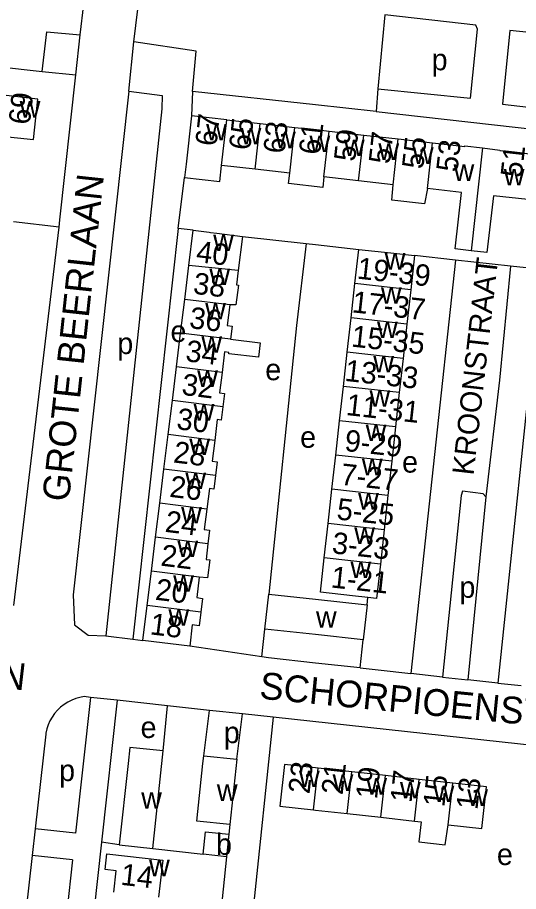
# Model space of a CAD drawing. Extents: x 161936 to 163647, y 386450 to 388633.
# Drawn here: x 162544.4 to 162637.9, y 387076.1 to 387239.1 of the extents above; entities that cross this region are included whole.
import ezdxf

# ---------------------------------------------------------------- set-up
doc = ezdxf.new("R2010")
doc.units = 0
for name, color, linetype in [('BLT_Basislijn', 7, 'Continuous'), ('BLT_Bebouwing', 7, 'Continuous'), ('BLT_Centroide', 7, 'Continuous'), ('BLT_Huisnummer', 7, 'Continuous'), ('BLT_Huisnummer_ tussenligend', 7, 'Continuous'), ('BLT_Huisnummer_reeks', 7, 'Continuous'), ('BLT_Onderverdeling_panden', 7, 'Continuous'), ('BLT_Straatnaam', 7, 'Continuous'), ('BLT_Straatnaam_verkleind', 7, 'Continuous')]:
    doc.layers.add(name, color=color, linetype=linetype)

msp = doc.modelspace()

# ---------------------------------------------------------------- linework, layer by layer
at = {"layer": 'BLT_Basislijn'}
for p, q in [((162556.15, 387235.87), (162556.82, 387241.6)), ((162566.15, 387234.59), (162566.86, 387240.69)), ((162612.91, 387239.62), (162611.62, 387225.81)), ((162555.33, 387228.41), (162556.15, 387235.87)), ((162565.17, 387225.37), (162566.15, 387234.59)), ((162519.01, 387232.51), (162549.04, 387229.05)), ((162549.04, 387229.05), (162555.33, 387228.41)), ((162611.62, 387225.81), (162611.3, 387221.59)), ((162577.05, 387225.36), (162576.88, 387220.82)), ((162611.3, 387221.59), (162660.29, 387216.08)), ((162574.38, 387199.8), (162575.55, 387209.28)), ((162552.2, 387200.03), (162543.66, 387201.05)), ((162543.74, 387129.5), (162552.2, 387200.03)), ((162586.38, 387198.32), (162598.26, 387197)), ((162626.1, 387193.9), (162618.46, 387194.74)), ((162626.1, 387193.9), (162617.8, 387116.77)), ((162636.35, 387192.77), (162626.1, 387193.9)), ((162642.03, 387192.14), (162633.98, 387115.02)), ((162642.03, 387192.14), (162636.35, 387192.77)), ((162631.79, 387149.76), (162628.39, 387115.63)), ((162609.62, 387129.59), (162609.76, 387130.99)), ((162589.98, 387119.9), (162590.57, 387125.09)), ((162560.9, 387123.8), (162565.95, 387123.18)), ((162565.95, 387123.18), (162567.82, 387122.95)), ((162608.35, 387117.83), (162608.9, 387123.07)), ((162589.98, 387119.9), (162576.54, 387121.88)), ((162623.69, 387116.13), (162617.8, 387116.77)), ((162623.69, 387116.13), (162628.39, 387115.63)), ((162633.98, 387115.02), (162628.39, 387115.63)), ((162633.98, 387115.02), (162638.37, 387114.57)), ((162558.03, 387112.35), (162555.26, 387087)), ((162558.03, 387112.35), (162556.89, 387112.48)), ((162563, 387111.81), (162558.03, 387112.35)), ((162563, 387111.81), (162560.11, 387085.33)), ((162572.42, 387110.78), (162563, 387111.81)), ((162571.6, 387102.35), (162572.42, 387110.78)), ((162580.24, 387109.93), (162572.42, 387110.78)), ((162579.18, 387101.46), (162580.24, 387109.93)), ((162586.42, 387109.25), (162580.24, 387109.93)), ((162585.34, 387100.8), (162586.42, 387109.25)), ((162592.12, 387108.63), (162586.42, 387109.25)), ((162592.12, 387108.63), (162588.15, 387070.63)), ((162677.85, 387099.27), (162592.12, 387108.63)), ((162549.69, 387105.51), (162547.72, 387087.84)), ((162547.72, 387087.84), (162547.17, 387082.87)), ((162555.26, 387087), (162547.72, 387087.84)), ((162584.04, 387088.61), (162583.83, 387086.82)), ((162560.11, 387085.33), (162554.34, 387032.67)), ((162563.4, 387084.85), (162560.11, 387085.33)), ((162569.64, 387084.18), (162579.06, 387083.09)), ((162547.17, 387082.87), (162545.43, 387067.28)), ((162554.72, 387082.03), (162547.17, 387082.87)), ((162583.38, 387082.62), (162577.98, 387030.03)), ((162554.72, 387082.03), (162553.01, 387066.44))]:
    msp.add_line(p, q, dxfattribs=at)
for points in [[(162611.62, 387225.81), (162628.89, 387224.11), (162630.21, 387236.95), (162629.93, 387237.71), (162612.91, 387239.62)], [(162549.04, 387229.05), (162549.92, 387236.44), (162556.15, 387235.87)], [(162662.18, 387234.04), (162636.24, 387236.71), (162634.86, 387222.99), (162660.69, 387219.97)], [(162577.05, 387225.36), (162577.78, 387232.84), (162566.15, 387234.59)], [(162552.2, 387200.03), (162552.34, 387201.37), (162555.33, 387228.41)], [(162565.17, 387225.37), (162554.8, 387131.44), (162555.08, 387125.86), (162557.61, 387123.97), (162560.9, 387123.8)], [(162565.17, 387225.37), (162571.38, 387224.58), (162571.33, 387222.07), (162560.9, 387123.8)], [(162611.3, 387221.59), (162600, 387222.83), (162577.05, 387225.36)], [(162574.38, 387199.8), (162565.95, 387123.18)], [(162577.21, 387199.45), (162574.38, 387199.8)], [(162598.26, 387197), (162596.43, 387181.68), (162591.29, 387131.61)], [(162598.26, 387197), (162600, 387196.8), (162608.08, 387195.89)], [(162636.35, 387192.77), (162634.31, 387171.49), (162631.79, 387149.76)], [(162631.79, 387149.76), (162631.26, 387150.28), (162627.42, 387150.8), (162627.14, 387150), (162623.69, 387116.13)], [(162608.35, 387117.83), (162600, 387118.75), (162591.26, 387119.71), (162589.98, 387119.9)], [(162608.35, 387117.83), (162611.68, 387117.47), (162617.8, 387116.77)], [(162556.89, 387112.48), (162556.08, 387112.34), (162555.3, 387112.12), (162554.54, 387111.83), (162553.81, 387111.46), (162553.12, 387111.03), (162552.48, 387110.53), (162551.89, 387109.96), (162551.35, 387109.35), (162550.88, 387108.68), (162550.48, 387107.97), (162550.15, 387107.23), (162549.89, 387106.45), (162549.71, 387105.66), (162549.69, 387105.51)]]:
    msp.add_lwpolyline(points, dxfattribs=at)
at = {"layer": 'BLT_Bebouwing'}
for p, q in [((162583.44, 387220.08), (162576.88, 387220.82)), ((162583.44, 387220.08), (162589.71, 387219.38)), ((162589.71, 387219.38), (162596.14, 387218.65)), ((162602.57, 387217.93), (162608.99, 387217.2)), ((162608.99, 387217.2), (162615.42, 387216.48)), ((162615.42, 387216.48), (162621.84, 387215.75)), ((162588.77, 387210.84), (162582.48, 387211.55)), ((162595.19, 387210.11), (162588.77, 387210.84)), ((162608.05, 387208.67), (162601.56, 387209.4)), ((162614.47, 387207.94), (162608.05, 387208.67)), ((162627.2, 387206.5), (162620.9, 387207.22)), ((162639.58, 387205.21), (162633.18, 387205.9)), ((162576.4, 387192.89), (162577.21, 387199.45)), ((162607.36, 387189.51), (162608.08, 387195.89)), ((162618.46, 387194.74), (162617.75, 387188.36)), ((162575.62, 387186.57), (162576.4, 387192.89)), ((162606.65, 387183.11), (162607.36, 387189.51)), ((162617.75, 387188.36), (162617.05, 387181.97)), ((162574.85, 387180.28), (162575.62, 387186.57)), ((162605.93, 387176.72), (162606.65, 387183.11)), ((162617.05, 387181.97), (162616.34, 387175.57)), ((162574.08, 387173.99), (162574.85, 387180.28)), ((162605.22, 387170.33), (162605.93, 387176.72)), ((162616.34, 387175.57), (162615.63, 387169.18)), ((162573.31, 387167.68), (162574.08, 387173.99)), ((162604.5, 387163.93), (162605.22, 387170.33)), ((162615.63, 387169.18), (162614.93, 387162.78)), ((162572.53, 387161.34), (162573.31, 387167.68)), ((162603.79, 387157.54), (162604.5, 387163.93)), ((162614.93, 387162.78), (162614.22, 387156.39)), ((162571.74, 387154.92), (162572.53, 387161.34)), ((162603.07, 387151.15), (162603.79, 387157.54)), ((162614.22, 387156.39), (162613.52, 387149.99)), ((162570.96, 387148.55), (162571.74, 387154.92)), ((162602.36, 387144.75), (162603.07, 387151.15)), ((162613.52, 387149.99), (162612.81, 387143.6)), ((162570.18, 387142.21), (162570.96, 387148.55)), ((162601.64, 387138.36), (162602.36, 387144.75)), ((162612.81, 387143.6), (162612.11, 387137.21)), ((162569.4, 387135.88), (162570.18, 387142.21)), ((162568.62, 387129.48), (162569.4, 387135.88)), ((162590.57, 387125.09), (162591.29, 387131.61)), ((162567.82, 387122.95), (162568.62, 387129.48)), ((162609.62, 387129.59), (162608.9, 387123.07)), ((162576.54, 387121.88), (162567.82, 387122.95)), ((162579.17, 387101.46), (162579.18, 387101.46)), ((162579.18, 387101.46), (162585.34, 387100.8)), ((162606.77, 387098.44), (162600.49, 387099.14)), ((162613.04, 387097.75), (162606.77, 387098.44)), ((162619.32, 387097.05), (162613.04, 387097.75)), ((162625.59, 387096.35), (162619.32, 387097.05)), ((162605.9, 387090.67), (162612.18, 387089.98)), ((162612.18, 387089.98), (162618.45, 387089.28)), ((162583.83, 387086.82), (162583.38, 387082.62)), ((162563.4, 387084.85), (162569.64, 387084.18)), ((162561.11, 387083.15), (162571.51, 387081.98)), ((162583.38, 387082.62), (162579.06, 387083.09))]:
    msp.add_line(p, q, dxfattribs=at)
for points in [[(162541.47, 387217.03), (162547.39, 387216.37), (162548.23, 387223.93), (162542.31, 387224.59)], [(162576.88, 387220.82), (162575.87, 387211.81), (162575.55, 387209.28)], [(162596.14, 387218.65), (162600, 387218.22), (162602.57, 387217.93)], [(162621.84, 387215.75), (162627.87, 387215.07), (162627.88, 387215.18), (162631.14, 387214.8)], [(162631.14, 387214.8), (162634.4, 387214.42), (162634.39, 387214.33), (162640.53, 387213.66)], [(162575.55, 387209.28), (162582.14, 387208.54), (162582.48, 387211.55)], [(162601.56, 387209.4), (162601.34, 387207.46), (162594.98, 387208.18), (162595.19, 387210.11)], [(162620.9, 387207.22), (162620.32, 387204.4), (162614.25, 387205.08), (162614.47, 387207.94)], [(162629, 387195.65), (162626.02, 387195.99), (162627.2, 387206.5)], [(162633.18, 387205.9), (162631.98, 387195.31), (162629, 387195.65)], [(162577.21, 387199.45), (162580.17, 387199.08), (162580.45, 387199.05), (162581.58, 387198.91), (162586.38, 387198.32)], [(162586.38, 387198.32), (162585.59, 387191.94)], [(162608.08, 387195.89), (162614.04, 387195.23), (162618.46, 387194.74)], [(162585.59, 387191.94), (162585.27, 387189.28), (162585.62, 387189.24), (162585.17, 387185.55), (162584.02, 387185.54)], [(162584.02, 387185.54), (162583.55, 387181.71), (162584.46, 387181.59), (162584.16, 387179.13)], [(162584.16, 387179.13), (162589.7, 387178.47), (162589.4, 387175.79), (162583.83, 387176.41), (162583.86, 387176.67), (162583.05, 387176.77), (162582.58, 387172.95)], [(162582.58, 387172.95), (162582.11, 387169.12), (162583.05, 387169.01), (162582.74, 387166.53)], [(162582.74, 387166.53), (162582.44, 387164.05), (162581.69, 387164.14), (162581.22, 387160.27)], [(162581.22, 387160.27), (162580.74, 387156.4), (162581.69, 387156.29), (162581.38, 387153.74)], [(162581.38, 387153.74), (162581.07, 387151.2), (162580.21, 387151.3), (162579.74, 387147.47)], [(162579.74, 387147.47), (162579.26, 387143.63), (162580.26, 387143.51), (162579.95, 387141.01)], [(162579.95, 387141.01), (162579.59, 387138.06), (162580.27, 387137.98), (162579.85, 387134.63), (162578.32, 387134.78)], [(162609.76, 387130.99), (162606.89, 387131.31), (162600.93, 387131.97), (162601.64, 387138.36)], [(162612.11, 387137.21), (162611.4, 387130.81), (162609.76, 387130.99)], [(162578.32, 387134.78), (162577.85, 387130.95), (162578.94, 387130.8), (162578.63, 387128.24)], [(162591.29, 387131.61), (162600, 387130.65), (162609.62, 387129.59)], [(162578.63, 387128.24), (162578.32, 387125.69), (162577.02, 387125.85), (162576.54, 387121.88)], [(162608.9, 387123.07), (162600, 387124.05), (162590.57, 387125.09)], [(162571.6, 387102.35), (162565.37, 387103.02), (162565.04, 387100), (162563.4, 387084.85)], [(162569.64, 387084.18), (162571.6, 387102.35)], [(162584.04, 387088.61), (162577.87, 387089.27), (162579.01, 387100), (162579.18, 387101.46)], [(162585.34, 387100.8), (162584.04, 387088.61)], [(162600.49, 387099.14), (162600, 387099.2), (162594.21, 387099.84), (162593.35, 387092.07), (162599.62, 387091.37)], [(162624.73, 387088.58), (162631, 387087.88), (162631.87, 387095.65), (162625.59, 387096.35)], [(162599.62, 387091.37), (162600, 387091.33), (162605.9, 387090.67)], [(162618.45, 387089.28), (162619.72, 387089.14), (162619.3, 387085.4), (162624.18, 387084.85), (162624.73, 387088.58)], [(162579.06, 387083.09), (162579.51, 387087.28), (162583.83, 387086.82)], [(162562.38, 387076.03), (162562.83, 387080.02), (162560.79, 387080.25), (162561.11, 387083.15)], [(162571.51, 387081.98), (162570.73, 387075.09)]]:
    msp.add_lwpolyline(points, dxfattribs=at)
at = {"layer": 'BLT_Onderverdeling_panden'}
for p, q in [((162582.48, 387211.55), (162583.44, 387220.08)), ((162588.77, 387210.84), (162589.71, 387219.38)), ((162595.19, 387210.11), (162596.14, 387218.65)), ((162601.56, 387209.4), (162602.57, 387217.93)), ((162608.05, 387208.67), (162608.99, 387217.2)), ((162614.47, 387207.94), (162615.42, 387216.48)), ((162620.9, 387207.22), (162621.84, 387215.75)), ((162631.14, 387214.8), (162629, 387195.65)), ((162585.59, 387191.94), (162576.4, 387192.89)), ((162617.75, 387188.36), (162607.36, 387189.51)), ((162584.02, 387185.54), (162575.62, 387186.57)), ((162617.05, 387181.97), (162606.65, 387183.11)), ((162584.16, 387179.13), (162574.85, 387180.28)), ((162616.34, 387175.57), (162605.93, 387176.72)), ((162582.58, 387172.95), (162574.08, 387173.99)), ((162615.63, 387169.18), (162605.22, 387170.33)), ((162582.74, 387166.53), (162573.31, 387167.68)), ((162614.93, 387162.78), (162604.5, 387163.93)), ((162581.22, 387160.27), (162572.53, 387161.34)), ((162614.22, 387156.39), (162603.79, 387157.54)), ((162581.38, 387153.74), (162571.74, 387154.92)), ((162613.52, 387149.99), (162603.07, 387151.15)), ((162579.74, 387147.47), (162570.96, 387148.55)), ((162612.81, 387143.6), (162602.36, 387144.75)), ((162579.95, 387141.01), (162570.18, 387142.21)), ((162612.11, 387137.21), (162601.64, 387138.36)), ((162578.32, 387134.78), (162569.4, 387135.88)), ((162578.63, 387128.24), (162568.62, 387129.48)), ((162600, 387094.74), (162600.49, 387099.14)), ((162605.9, 387090.67), (162606.77, 387098.44)), ((162612.18, 387089.98), (162613.04, 387097.75)), ((162618.45, 387089.28), (162619.32, 387097.05)), ((162624.73, 387088.58), (162625.59, 387096.35)), ((162599.62, 387091.37), (162600, 387094.74))]:
    msp.add_line(p, q, dxfattribs=at)

# ---------------------------------------------------------------- texts
at = {"layer": 'BLT_Centroide'}
for s, p in [('p', (162621.66, 387229.29)), ('w', (162544.84, 387220.48)), ('w', (162579.61, 387216.2)), ('w', (162586.03, 387215.47)), ('w', (162592.45, 387214.75)), ('w', (162598.88, 387214.02)), ('w', (162605.31, 387213.3)), ('w', (162611.73, 387212.58)), ('w', (162618.16, 387211.84)), ('w', (162625.75, 387208.66)), ('w', (162635.11, 387207.81)), ('w', (162580.92, 387195.59)), ('w', (162612.91, 387192.12)), ('w', (162580.21, 387189.22)), ('w', (162612.2, 387185.75)), ('w', (162579.43, 387182.84)), ('e', (162572.96, 387178.62)), ('w', (162611.48, 387179.34)), ('p', (162563.04, 387176.37)), ('w', (162578.72, 387176.62)), ('w', (162610.78, 387172.94)), ('e', (162590.63, 387171.49)), ('w', (162577.94, 387170.25)), ('w', (162610.07, 387166.56)), ('w', (162577.27, 387163.97)), ('e', (162597.14, 387158.89)), ('w', (162609.36, 387160.16)), ('w', (162576.47, 387157.53)), ('e', (162616.15, 387154.26)), ('w', (162608.65, 387153.78)), ('w', (162575.73, 387151.19)), ('w', (162607.95, 387147.38)), ('w', (162574.95, 387144.78)), ('w', (162607.23, 387140.97)), ('w', (162574.25, 387138.5)), ('w', (162606.52, 387134.59)), ('w', (162573.46, 387132.06)), ('p', (162626.84, 387130.91)), ('w', (162572.58, 387125.69)), ('w', (162600.09, 387125.34)), ('e', (162567.38, 387104.77)), ('p', (162582.9, 387103.81)), ('p', (162552.19, 387096.74)), ('w', (162596.92, 387095.61)), ('w', (162603.19, 387094.91)), ('w', (162609.47, 387094.22)), ('w', (162581.61, 387093.03)), ('w', (162615.75, 387093.5)), ('w', (162622.02, 387092.81)), ('w', (162628.3, 387092.12)), ('w', (162567.5, 387091.59)), ('b', (162581.45, 387082.97)), ('e', (162633.83, 387081.08)), ('w', (162568.96, 387079))]:
    msp.add_text(s, height=4, dxfattribs=at).set_placement(p)
at = {"layer": 'BLT_Huisnummer'}
for s, rotation, p in [('69', 83.6215, (162546.71, 387219.02)), ('67', 83.6797, (162581.52, 387215.03)), ('61', 83.6798, (162600.84, 387213.42)), ('57', 83.6799, (162613.87, 387211.7)), ('53', 83.5565, (162626.46, 387210.2)), ('40', 352.9988, (162577.61, 387193.56)), ('34', 353.002, (162575.64, 387175.05)), ('30', 352.9984, (162573.97, 387162.37)), ('26', 352.9862, (162572.66, 387149.76)), ('22', 352.9968, (162571.01, 387136.93)), ('18', 352.9979, (162569.01, 387124.12)), ('23', 83.6561, (162598.88, 387094.23)), ('17', 83.6558, (162617.9, 387092.6)), ('13', 83.6558, (162630.19, 387091.27)), ('14', 353.5891, (162563.56, 387077.41))]:
    msp.add_text(s, height=4, rotation=rotation, dxfattribs=at).set_placement(p)
at = {"layer": 'BLT_Huisnummer_ tussenligend'}
for s, rotation, p in [('65', 83.6798, (162587.81, 387214.29)), ('63', 83.6798, (162594.21, 387213.63)), ('59', 83.6799, (162607.38, 387212.17)), ('55', 83.5565, (162620.07, 387210.76)), ('51', 83.5915, (162638.46, 387209.17)), ('38', 353.002, (162577.05, 387187.65)), ('36', 353.002, (162576.34, 387181.23)), ('32', 352.9984, (162574.92, 387168.79)), ('28', 352.9862, (162573.37, 387156.17)), ('24', 352.9968, (162571.81, 387143.23)), ('20', 352.9979, (162570, 387130.57)), ('21', 83.6558, (162605.05, 387094.06)), ('19', 83.6558, (162611.46, 387093.25)), ('15', 83.6558, (162624.02, 387091.78))]:
    msp.add_text(s, height=4, rotation=rotation, dxfattribs=at).set_placement(p)
at = {"layer": 'BLT_Huisnummer_reeks'}
for s, rotation, p in [('19-39', 353.6986, (162607.63, 387190.45)), ('17-37', 353.6991, (162606.67, 387184.17)), ('15-35', 353.6991, (162606.55, 387177.78)), ('13-33', 353.7045, (162605.33, 387171.38)), ('11-31', 353.7045, (162605.58, 387165.01)), ('9-29', 353.705, (162605.3, 387158.32)), ('7-27', 353.705, (162604.55, 387152.02)), ('5-25', 353.7055, (162603.83, 387145.55)), ('3-23', 353.7055, (162602.95, 387139.23)), ('1-21', 353.6946, (162602.75, 387132.86))]:
    msp.add_text(s, height=4, rotation=rotation, dxfattribs=at).set_placement(p)
at = {"layer": 'BLT_Straatnaam'}
for s, rotation, p in [('GROTE BEERLAAN', 83.868, (162554.01, 387148.71)), ('KOMETENLAAN', 353.3765, (162495.52, 387119.46)), ('SCHORPIOENSTRAAT', 354.3765, (162589.42, 387112.13))]:
    msp.add_text(s, height=5, rotation=rotation, dxfattribs=at).set_placement(p)
at = {"layer": 'BLT_Straatnaam_verkleind'}
msp.add_text('KROONSTRAAT', height=4, rotation=83.5012, dxfattribs=at).set_placement((162629.46, 387153.65))

doc.saveas('drawing.dxf')
